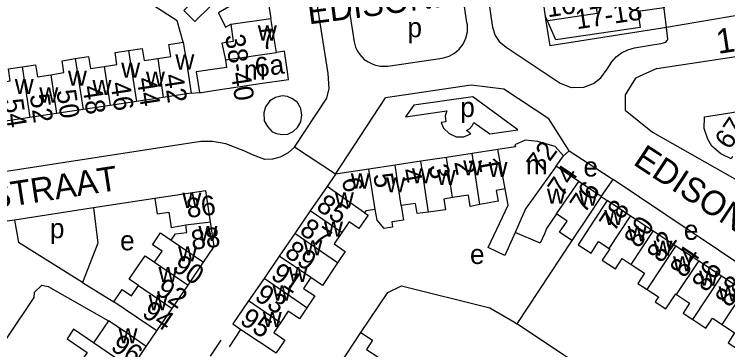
# Model space of a CAD drawing. Extents: x 159294 to 161936, y 384538 to 386517.
# Drawn here: x 159825.5 to 159970.8, y 384876.4 to 384944.7 of the extents above; entities that cross this region are included whole.
import ezdxf

# ---------------------------------------------------------------- set-up
doc = ezdxf.new("R2010")
doc.units = 0
for name, color, linetype in [('BLT_Basislijn', 7, 'Continuous'), ('BLT_Bebouwing', 7, 'Continuous'), ('BLT_Centroide', 7, 'Continuous'), ('BLT_Huisnummer', 7, 'Continuous'), ('BLT_Huisnummer_ tussenligend', 7, 'Continuous'), ('BLT_Huisnummer_reeks', 7, 'Continuous'), ('BLT_Huisnummer_zonder_bebouwing', 7, 'Continuous'), ('BLT_Onderverdeling_panden', 7, 'Continuous'), ('BLT_Plantopo', 7, 'Continuous'), ('BLT_Straatnaam', 7, 'Continuous'), ('BLT_Vlakafsluiter', 7, 'Continuous')]:
    doc.layers.add(name, color=color, linetype=linetype)

msp = doc.modelspace()

# ---------------------------------------------------------------- linework, layer by layer
at = {"layer": 'BLT_Basislijn'}
for p, q in [((159920.24, 384959.74), (159922.64, 384943.84)), ((159917.7, 384943.06), (159916.08, 384953.93)), ((160022.71, 384952.82), (159958.36, 384942.06)), ((159889.4, 384932.66), (159886.6, 384950.43)), ((159956.37, 384933.68), (160041.37, 384946.58)), ((159922.64, 384943.84), (159922.91, 384942.08)), ((159917.77, 384942.55), (159917.7, 384943.06)), ((159917.79, 384941.16), (159917.77, 384942.55)), ((159933.79, 384943.3), (159934.55, 384938.29)), ((159917.48, 384939.83), (159917.79, 384941.16)), ((159922.91, 384942.08), (159923.47, 384940.41)), ((159958.36, 384942.06), (159934.55, 384938.29)), ((159916.91, 384938.66), (159917.48, 384939.83)), ((159923.47, 384940.41), (159924.27, 384939.2)), ((159916.11, 384937.61), (159916.91, 384938.66)), ((159924.27, 384939.2), (159925.67, 384938.02)), ((159925.67, 384938.02), (159936.68, 384930.72)), ((159914.08, 384936.21), (159915.15, 384936.78)), ((159915.15, 384936.78), (159916.11, 384937.61)), ((159948.1, 384936.06), (159949.19, 384936.9)), ((159949.19, 384936.9), (159950.46, 384937.5)), ((159895.88, 384936.53), (159896.77, 384935.55)), ((159901.55, 384934.16), (159912.63, 384935.8)), ((159912.63, 384935.8), (159914.08, 384936.21)), ((159947.18, 384935.04), (159948.1, 384936.06)), ((159900, 384934.16), (159901.55, 384934.16)), ((159946.28, 384933.54), (159947.18, 384935.04)), ((159944.96, 384931.76), (159946.28, 384933.54)), ((159936.68, 384930.72), (159938.91, 384929.84)), ((159943.46, 384930.61), (159944.96, 384931.76)), ((159918.53, 384930.28), (159901.13, 384927.69)), ((159938.91, 384929.84), (159941.47, 384929.86)), ((159941.47, 384929.86), (159943.46, 384930.61)), ((159861.5, 384928.67), (159863.2, 384928.77)), ((159918.91, 384927.95), (159906.9, 384926.21)), ((159928.08, 384921.21), (159918.91, 384927.95)), ((159949.91, 384928.3), (159949.91, 384925.21)), ((159890.92, 384912.14), (159901.13, 384927.69)), ((159906.9, 384926.21), (159905.15, 384923.86)), ((159905.15, 384923.86), (159913.58, 384925.09)), ((159949.91, 384925.21), (159955.51, 384920.72)), ((159913.4, 384922.86), (159912.42, 384922.7)), ((159912.42, 384922.7), (159912.91, 384921.52)), ((159918.23, 384921.41), (159918.77, 384922.01)), ((159918.77, 384922.01), (159919.12, 384922.7)), ((159919.12, 384922.7), (159922.37, 384920.35)), ((159912.91, 384921.52), (159914.07, 384920.42)), ((159917.6, 384921.03), (159918.23, 384921.41)), ((159918.48, 384920.37), (159917.6, 384921.03)), ((159922.37, 384920.35), (159928.08, 384921.21)), ((159955.51, 384920.72), (159976.42, 384908.84)), ((159914.07, 384920.42), (159915.5, 384919.8)), ((159915.5, 384919.8), (159917.09, 384919.8)), ((159917.09, 384919.8), (159918.48, 384920.37)), ((159937.35, 384915.92), (159938.48, 384916.93)), ((159945.04, 384907.59), (159947.5, 384911.07)), ((159990.16, 384882.38), (159947.5, 384911.07)), ((159945.04, 384907.59), (159946.22, 384906.78)), ((159854.11, 384907.24), (159841.63, 384905.32)), ((159841.63, 384905.32), (159825.51, 384902.83)), ((159825.51, 384902.83), (159819.38, 384901.89)), ((159839.4, 384890.14), (159826.34, 384898.24)), ((159939.03, 384898.63), (159927.87, 384881.68)), ((159852.39, 384877.1), (159854.51, 384880.24)), ((159869.33, 384877.01), (159871.67, 384880.55)), ((159865.47, 384875.11), (159867.64, 384878.38))]:
    msp.add_line(p, q, dxfattribs=at)
for points in [[(159958.36, 384942.06), (159957.74, 384947.02), (159956.39, 384955.9), (159954.81, 384966.04), (159954.97, 384967.24)], [(159859.92, 384939.04), (159858.66, 384943.4), (159845.71, 384951.82)], [(159893.03, 384950.03), (159894.69, 384939.12), (159895.01, 384938.02)], [(159950.46, 384937.5), (159951.83, 384937.89), (159954.69, 384938.38), (159957.15, 384938.79), (159957.71, 384938.89), (159958.18, 384939.07), (159958.5, 384939.4), (159958.64, 384939.68), (159958.36, 384942.06)], [(159895.01, 384938.02), (159895.38, 384937.24), (159895.88, 384936.53)], [(159896.77, 384935.55), (159897.58, 384935.04), (159898.22, 384934.7)], [(159898.22, 384934.7), (159898.86, 384934.43), (159900, 384934.16)], [(159956.37, 384933.68), (159952.03, 384931.72), (159949.91, 384928.3)], [(159882.56, 384917.64), (159889.13, 384927.63), (159889.62, 384929.63), (159889.4, 384932.66)], [(159938.48, 384916.93), (159934.4, 384923.41), (159925.2, 384929.51), (159918.53, 384930.28)], [(159913.58, 384925.09), (159913.28, 384924.03), (159913.4, 384922.86)], [(159882.56, 384917.64), (159881.27, 384916.5), (159879.62, 384915.65), (159878.06, 384915.24), (159876.54, 384915.16), (159874, 384916.1), (159872.46, 384916.86), (159868.56, 384918.37), (159865.84, 384918.82), (159863.48, 384918.8), (159745.96, 384900.7)], [(159938.48, 384916.93), (159946.83, 384911.52), (159947.5, 384911.07)], [(159841.63, 384905.32), (159842.54, 384898.11), (159839.4, 384890.14)], [(159825.51, 384902.83), (159826.34, 384898.24)], [(159839.4, 384890.14), (159845.77, 384886.19)], [(159829.56, 384888.08), (159831.13, 384889.54), (159832.4, 384889.29), (159844.7, 384882.33)], [(159896.09, 384879.9), (159901.57, 384888.04), (159904.37, 384889.41), (159922.37, 384884.98), (159927.36, 384882.02), (159927.87, 384881.68)], [(159829.56, 384888.08), (159829.47, 384887.05), (159813.98, 384864.05)], [(159943.06, 384871.58), (159927.87, 384881.68)]]:
    msp.add_lwpolyline(points, dxfattribs=at)
msp.add_lwpolyline([(159878.68, 384927.79), (159877.56, 384927.13), (159876.63, 384925.87), (159876.3, 384924.66), (159876.41, 384923.05), (159877.04, 384921.86), (159878.04, 384920.8), (159878.87, 384920.46), (159879.96, 384920.25), (159881.19, 384920.3), (159882.3, 384920.88), (159883.15, 384921.67), (159883.89, 384922.84), (159884.07, 384924.18), (159883.86, 384925.54), (159883.18, 384926.78), (159882.18, 384927.54), (159881.12, 384927.99), (159880.06, 384928.09)], close=True, dxfattribs=at)
at = {"layer": 'BLT_Bebouwing'}
for p, q in [((159876.71, 384950.51), (159877.77, 384943.86)), ((159932.96, 384948.87), (159933.79, 384943.3)), ((159861.5, 384928.67), (159855.84, 384927.81)), ((159850.36, 384926.98), (159845.04, 384926.17)), ((159855.84, 384927.81), (159850.36, 384926.98)), ((159839.5, 384925.33), (159834.11, 384924.51)), ((159845.04, 384926.17), (159839.5, 384925.33)), ((159828.65, 384923.68), (159823.28, 384922.87)), ((159834.11, 384924.51), (159828.65, 384923.68)), ((159918.74, 384916.39), (159913.51, 384915.59)), ((159923.98, 384917.19), (159918.74, 384916.39)), ((159908.28, 384914.8), (159903.1, 384914)), ((159913.51, 384915.59), (159908.28, 384914.8)), ((159935.89, 384913.79), (159937.35, 384915.92)), ((159903.1, 384914), (159897.71, 384913.18)), ((159940.46, 384910.69), (159935.89, 384913.79)), ((159890.92, 384912.14), (159889.2, 384909.64)), ((159897.71, 384913.18), (159890.92, 384912.14)), ((159945.04, 384907.59), (159940.46, 384910.69)), ((159889.2, 384909.64), (159885.79, 384904.68)), ((159950.97, 384903.64), (159946.22, 384906.78)), ((159885.79, 384904.68), (159882.65, 384900.1)), ((159955.61, 384900.59), (159950.97, 384903.64)), ((159960.25, 384897.53), (159955.61, 384900.59)), ((159882.65, 384900.1), (159879.45, 384895.44)), ((159964.89, 384894.47), (159960.25, 384897.53)), ((159879.45, 384895.44), (159876.37, 384890.95)), ((159969.53, 384891.41), (159964.89, 384894.47)), ((159860.88, 384889.58), (159864.06, 384894.25)), ((159876.37, 384890.95), (159873.22, 384886.37)), ((159974.17, 384888.36), (159969.53, 384891.41)), ((159857.63, 384884.81), (159860.88, 384889.58)), ((159854.51, 384880.24), (159857.63, 384884.81)), ((159844.7, 384882.33), (159841.64, 384877.82)), ((159871.67, 384880.55), (159878.81, 384875.76))]:
    msp.add_line(p, q, dxfattribs=at)
for points in [[(159863.52, 384948.89), (159860.04, 384945.52), (159862.24, 384943.25), (159865.62, 384946.52), (159871.12, 384950.13), (159871.73, 384949.75)], [(159871.73, 384949.75), (159872.08, 384948.01), (159867.1, 384945), (159868.54, 384942.1), (159869.59, 384942.73)], [(159941.54, 384950.14), (159941.97, 384947.37), (159943.77, 384947.65), (159944.2, 384944.88), (159933.79, 384943.3)], [(159878.89, 384936.94), (159877.77, 384943.86)], [(159869.59, 384942.73), (159870.1, 384939.16), (159867.77, 384938.83), (159868.52, 384935.42)], [(159854.73, 384935.74), (159857.35, 384936.14), (159856.98, 384938.59), (159859.92, 384939.04)], [(159859.92, 384939.04), (159860.75, 384933.61), (159861.5, 384928.67)], [(159843.83, 384934.09), (159846.4, 384934.48), (159846.03, 384936.95), (159848.78, 384937.37)], [(159848.78, 384937.37), (159851.54, 384937.79), (159851.92, 384935.31), (159854.73, 384935.74)], [(159881.19, 384932.5), (159880.51, 384937.19), (159878.89, 384936.94)], [(159832.94, 384932.43), (159835.59, 384932.84), (159835.22, 384935.28), (159837.92, 384935.69)], [(159837.92, 384935.69), (159840.62, 384936.1), (159840.99, 384933.66), (159843.83, 384934.09)], [(159868.52, 384935.42), (159868.74, 384933.92), (159862.57, 384933.01), (159863.2, 384928.77)], [(159822.05, 384930.78), (159824.68, 384931.18), (159824.32, 384933.6), (159827.08, 384934.02)], [(159827.08, 384934.02), (159829.85, 384934.44), (159830.22, 384932.02), (159832.94, 384932.43)], [(159881.35, 384931.46), (159881.19, 384932.5)], [(159875.57, 384930.61), (159881.35, 384931.46)], [(159863.2, 384928.77), (159863.62, 384928.83), (159866.09, 384929.2), (159875.57, 384930.61)], [(159971.77, 384915.74), (159971.49, 384915.31), (159969.4, 384916.3), (159967.54, 384917.87), (159966.72, 384919.28), (159965.99, 384921.48), (159966.07, 384923.85), (159976.79, 384925.54)], [(159937.35, 384915.92), (159935.65, 384917.8), (159932.11, 384918.85), (159929.56, 384919.06), (159927.46, 384918.16), (159927.56, 384917.74), (159923.98, 384917.19)], [(159925.45, 384909.18), (159923.62, 384908.85), (159924.03, 384906.64), (159920.33, 384905.96)], [(159927.52, 384900.32), (159925.44, 384895.61), (159922.01, 384897.22), (159926.06, 384905.83), (159925.45, 384909.18)], [(159865.48, 384902.45), (159864.54, 384908.77), (159854.11, 384907.24)], [(159920.33, 384905.96), (159918.37, 384905.6), (159917.98, 384907.91), (159914.77, 384907.39)], [(159945.04, 384907.59), (159942.26, 384903.44), (159939.03, 384898.63)], [(159854.11, 384907.24), (159854.57, 384904.1), (159856.95, 384904.45), (159857.44, 384901.32), (159860.45, 384901.82)], [(159909.86, 384904.46), (159907.57, 384904.17), (159907.19, 384906.21), (159904.31, 384905.77)], [(159914.77, 384907.39), (159912.97, 384907.1), (159913.33, 384904.9), (159909.86, 384904.46)], [(159946.22, 384906.78), (159943.5, 384902.58), (159940.37, 384897.76), (159942.97, 384896.07), (159944.5, 384898.44), (159946.63, 384897.05)], [(159898.99, 384904.96), (159897.09, 384904.67), (159896.85, 384904.32)], [(159904.31, 384905.77), (159904.76, 384902.83), (159902.56, 384902.43), (159902.39, 384902.43), (159902.56, 384901.35), (159900.82, 384901.08), (159899.39, 384902.81), (159898.99, 384904.96)], [(159896.85, 384904.32), (159897.58, 384903.82), (159895.7, 384901.08), (159893.7, 384902.46), (159892.2, 384900.28)], [(159935.92, 384904.06), (159933.91, 384901.09), (159933.46, 384900.05), (159932.62, 384898.14), (159927.52, 384900.32)], [(159939.03, 384898.63), (159936.55, 384900.34), (159938.12, 384902.61), (159935.92, 384904.06)], [(159857.46, 384898.75), (159858.32, 384900.02), (159860.64, 384900.3), (159860.45, 384901.82)], [(159864.06, 384894.25), (159866.23, 384897.44), (159865.48, 384902.45)], [(159854.08, 384894.27), (159855.59, 384896.48), (159853.66, 384897.8), (159855.31, 384900.22), (159857.46, 384898.75)], [(159892.2, 384900.28), (159890.63, 384898), (159892.91, 384896.43), (159891.36, 384894.12)], [(159946.63, 384897.05), (159946.76, 384896.96), (159945.26, 384894.67), (159947.94, 384892.91), (159949.3, 384894.98), (159951.12, 384893.78)], [(159850.78, 384889.48), (159848.9, 384890.76), (159850.62, 384893.28), (159852.18, 384895.56), (159854.08, 384894.27)], [(159891.36, 384894.12), (159888.24, 384889.53), (159885.9, 384891.14)], [(159951.12, 384893.78), (159953.84, 384891.99), (159952.49, 384889.92), (159954.41, 384888.66)], [(159885.9, 384891.14), (159884.41, 384888.92), (159886.71, 384887.37), (159885.09, 384884.96)], [(159845.77, 384886.19), (159847.46, 384888.67), (159849.35, 384887.39), (159850.78, 384889.48)], [(159954.41, 384888.66), (159956.69, 384887.16), (159956.02, 384886.14), (159958.18, 384884.72), (159960.21, 384887.79), (159960.4, 384887.66)], [(159960.4, 384887.66), (159963.05, 384885.92), (159961.7, 384883.85), (159963.69, 384882.55)], [(159854.51, 384880.24), (159850.38, 384883.06), (159845.77, 384886.19)], [(159873.22, 384886.37), (159870, 384881.68), (159871.67, 384880.55)], [(159885.09, 384884.96), (159883.59, 384882.73), (159881.29, 384884.27), (159879.71, 384881.92)], [(159963.69, 384882.55), (159966.33, 384880.82), (159967.67, 384882.87), (159969.68, 384881.55)], [(159852.39, 384877.1), (159848.26, 384879.91), (159844.7, 384882.33)], [(159879.71, 384881.92), (159878.35, 384879.9), (159880.58, 384878.4), (159878.81, 384875.76)], [(159969.68, 384881.55), (159972.21, 384879.88), (159970.88, 384877.83), (159972.98, 384876.46)], [(159841.64, 384877.82), (159837.57, 384880.59), (159836.25, 384878.65), (159840.32, 384875.88), (159838.71, 384873.51)], [(159890.35, 384871.23), (159893.11, 384875.4), (159896.09, 384879.9)], [(159896.09, 384879.9), (159898.46, 384878.34), (159897.24, 384876.5), (159899.57, 384874.97)], [(159848.68, 384873.02), (159849.96, 384874.91), (159850.86, 384874.85), (159852.39, 384877.1)]]:
    msp.add_lwpolyline(points, dxfattribs=at)
at = {"layer": 'BLT_Onderverdeling_panden'}
for p, q in [((159869.59, 384942.73), (159877.77, 384943.86)), ((159848.78, 384937.37), (159850.36, 384926.98)), ((159837.92, 384935.69), (159839.5, 384925.33)), ((159854.73, 384935.74), (159855.84, 384927.81)), ((159827.08, 384934.02), (159828.65, 384923.68)), ((159843.83, 384934.09), (159845.04, 384926.17)), ((159832.94, 384932.43), (159834.11, 384924.51)), ((159920.33, 384905.96), (159918.74, 384916.39)), ((159925.45, 384909.18), (159923.98, 384917.19)), ((159909.86, 384904.46), (159908.28, 384914.8)), ((159914.77, 384907.39), (159913.51, 384915.59)), ((159904.31, 384905.77), (159903.1, 384914)), ((159935.92, 384904.06), (159940.46, 384910.69)), ((159896.85, 384904.32), (159889.2, 384909.64)), ((159892.2, 384900.28), (159885.79, 384904.68)), ((159946.63, 384897.05), (159950.97, 384903.64)), ((159860.45, 384901.82), (159865.48, 384902.45)), ((159951.12, 384893.78), (159955.61, 384900.59)), ((159857.46, 384898.75), (159864.06, 384894.25)), ((159891.36, 384894.12), (159882.65, 384900.1)), ((159954.41, 384888.66), (159960.25, 384897.53)), ((159885.9, 384891.14), (159879.45, 384895.44)), ((159960.4, 384887.66), (159964.89, 384894.47)), ((159854.08, 384894.27), (159860.88, 384889.58)), ((159885.09, 384884.96), (159876.37, 384890.95)), ((159963.69, 384882.55), (159969.53, 384891.41)), ((159850.78, 384889.48), (159857.63, 384884.81)), ((159969.68, 384881.55), (159974.17, 384888.36)), ((159848.68, 384873.02), (159841.64, 384877.82))]:
    msp.add_line(p, q, dxfattribs=at)
for points in [[(159868.52, 384935.42), (159878.89, 384936.94)], [(159935.89, 384913.79), (159929.64, 384905.14), (159927.52, 384900.32)], [(159898.99, 384904.96), (159897.71, 384913.18)], [(159879.71, 384881.92), (159873.22, 384886.37)]]:
    msp.add_lwpolyline(points, dxfattribs=at)
at = {"layer": 'BLT_Plantopo'}
msp.add_lwpolyline([(159941.54, 384950.14), (159956.93, 384952.32), (159957.83, 384946.05), (159952.47, 384945.28), (159952.94, 384942.01), (159935.8, 384939.52), (159933.74, 384944.14)], dxfattribs=at)
at = {"layer": 'BLT_Vlakafsluiter'}
msp.add_line((159890.92, 384912.14), (159882.56, 384917.64), dxfattribs=at)

# ---------------------------------------------------------------- texts
at = {"layer": 'BLT_Centroide'}
for s, p in [('w', (159875.1, 384939.38)), ('p', (159905.57, 384940.05)), ('w', (159858.3, 384933.48)), ('w', (159847.27, 384931.81)), ('m', (159872.26, 384931.41)), ('w', (159836.42, 384930.17)), ('w', (159852.31, 384930)), ('w', (159825.59, 384928.5)), ('w', (159841.41, 384928.27)), ('w', (159830.59, 384926.75)), ('p', (159916.33, 384923.81)), ('w', (159916.92, 384911.94)), ('m', (159929.69, 384912.12)), ('e', (159941.42, 384911.69)), ('w', (159906.48, 384910.31)), ('w', (159922.09, 384911.59)), ('w', (159894.04, 384909.25)), ('w', (159911.53, 384909.97)), ('w', (159901.23, 384908.44)), ('w', (159933.98, 384906.17)), ('w', (159859.73, 384905.31)), ('w', (159890.8, 384905.38)), ('w', (159940.48, 384905.73)), ('w', (159945.67, 384901.8)), ('p', (159832.74, 384899.13)), ('w', (159888.57, 384899.41)), ('e', (159961.87, 384898.81)), ('w', (159863, 384898.55)), ('w', (159950.44, 384898.52)), ('e', (159847.04, 384896.66)), ('w', (159858.86, 384894.39)), ('w', (159884.38, 384895.62)), ('w', (159955.69, 384895.56)), ('e', (159918.31, 384893.88)), ('w', (159959.66, 384892.39)), ('w', (159854.86, 384890.19)), ('w', (159881.37, 384890.19)), ('w', (159964.97, 384889.47)), ('w', (159878.1, 384886.44)), ('w', (159968.92, 384886.27)), ('w', (159852.86, 384884.47)), ('w', (159876.11, 384881.06)), ('w', (159846.73, 384877.72))]:
    msp.add_text(s, height=4, dxfattribs=at).set_placement(p)
at = {"layer": 'BLT_Huisnummer'}
for s, rotation, p in [('16', 8.6486, (159934.15, 384944.09)), ('7', 7.9842, (159875.82, 384937.49)), ('42', 278.6386, (159855.93, 384932.34)), ('46', 278.6258, (159845.07, 384930.72)), ('50', 278.637, (159834.05, 384929.16)), ('54', 278.6371, (159823.28, 384927.29)), ('67', 55.6476, (159971.17, 384916.97)), ('72', 53.152, (159932.73, 384912.19)), ('2', 280.3973, (159915.09, 384914.65)), ('1', 280.3973, (159919.9, 384915.24)), ('3', 280.3973, (159909.88, 384913.86)), ('5', 280.3973, (159898.56, 384912.05)), ('4', 280.3973, (159904.21, 384913.03)), ('6', 280.3973, (159892.19, 384911.17)), ('76', 56.1672, (159941.66, 384904.01)), ('86', 7.1012, (159860.81, 384903.24)), ('85', 326.0979, (159886.76, 384905.08)), ('78', 56.1672, (159947.66, 384900.25)), ('82', 56.1672, (159957.35, 384893.89)), ('89', 326.1057, (159880.31, 384895.62)), ('90', 325.7314, (159857.43, 384892.77)), ('86', 56.1672, (159966.53, 384887.94)), ('94', 325.7441, (159851.27, 384883.39)), ('95', 326.1077, (159871.22, 384881.9)), ('96', 325.7505, (159844.9, 384876.54))]:
    msp.add_text(s, height=4, rotation=rotation, dxfattribs=at).set_placement(p)
at = {"layer": 'BLT_Huisnummer_ tussenligend'}
for s, rotation, p in [('44', 278.6386, (159850.42, 384931.63)), ('48', 278.6258, (159839.35, 384929.99)), ('52', 278.637, (159828.62, 384928.28)), ('74', 56.1672, (159937.15, 384907.32)), ('80', 56.1672, (159952.72, 384896.9)), ('87', 326.0979, (159883.38, 384900.18)), ('88', 7.1012, (159861.73, 384896.73)), ('84', 56.1672, (159962.05, 384890.84)), ('91', 326.1057, (159877.5, 384891.08)), ('92', 325.7314, (159854.02, 384887.97)), ('88', 56.1672, (159971.27, 384884.83)), ('93', 326.1057, (159874.21, 384886.77))]:
    msp.add_text(s, height=4, rotation=rotation, dxfattribs=at).set_placement(p)
at = {"layer": 'BLT_Huisnummer_reeks'}
for s, rotation, p in [('38-40', 278.6386, (159868.42, 384940.4)), ('6a', 7.9842, (159874.77, 384931.87))]:
    msp.add_text(s, height=4, rotation=rotation, dxfattribs=at).set_placement(p)
at = {"layer": 'BLT_Huisnummer_zonder_bebouwing'}
msp.add_text('17-18', height=4, rotation=8.6486, dxfattribs=at).set_placement((159940.08, 384941.66))
at = {"layer": 'BLT_Straatnaam'}
for s, rotation, p in [('EDISONPLEIN', 7.4903, (159885.5, 384942.66)), ('1E FRANKLINSTRAAT', 8.7313, (159968.85, 384936.65)), ('EDISONSTRAAT', 326.58, (159951.33, 384914.26)), ('2E FRANKLINSTRAAT', 8.7313, (159778.15, 384898.43))]:
    msp.add_text(s, height=5, rotation=rotation, dxfattribs=at).set_placement(p)

doc.saveas('drawing.dxf')
